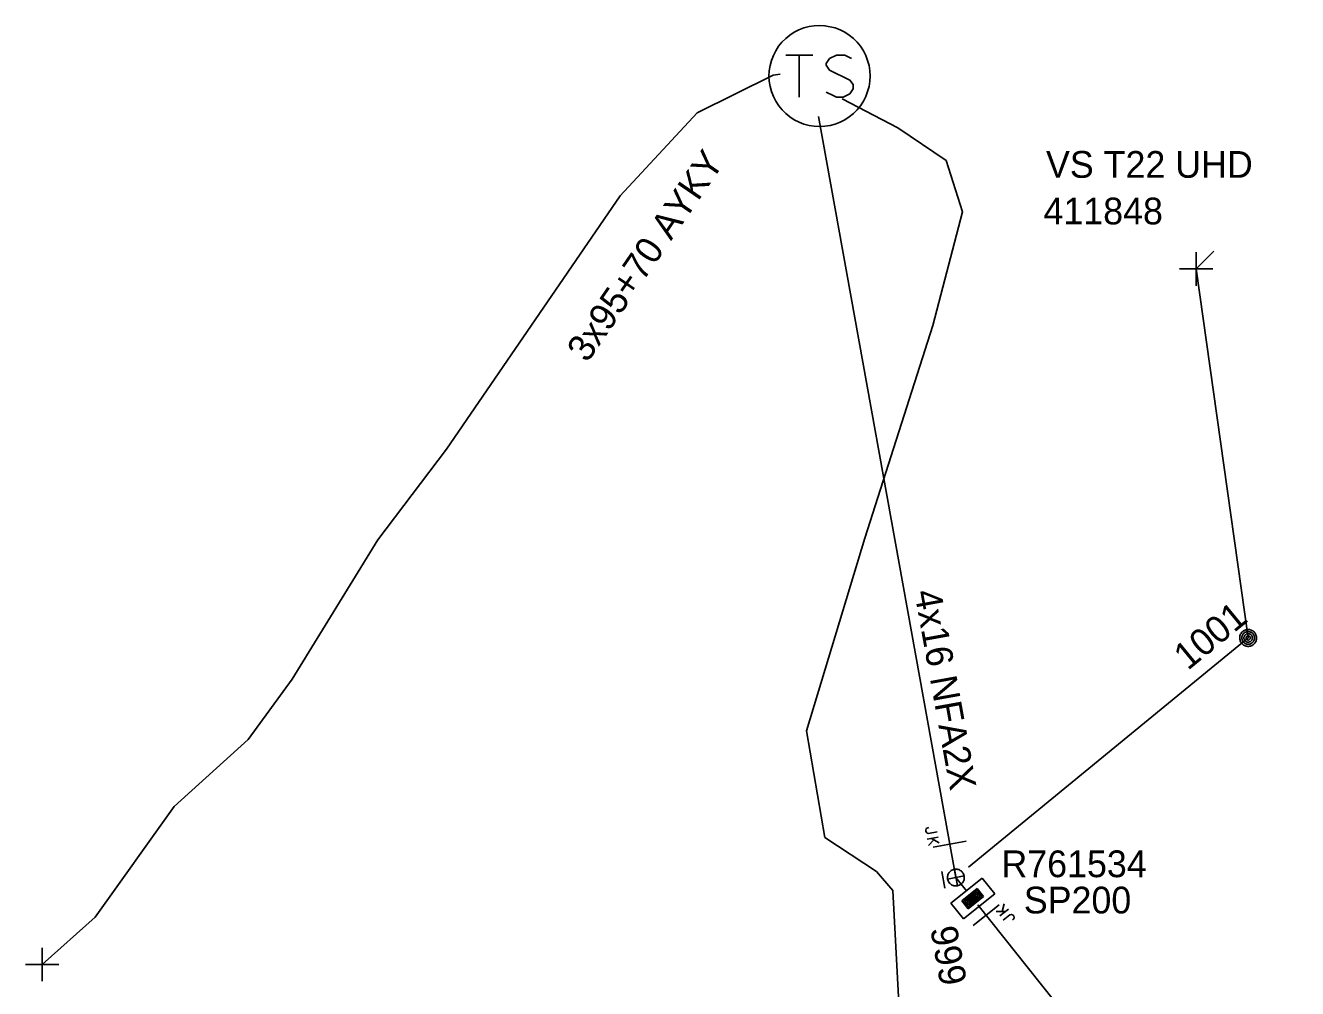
# Model space of a CAD drawing. Extents: x -540466 to -537383, y -1184038 to -1179972.
# Drawn here: x -537506.26 to -537458.71, y -1180635 to -1180599 of the extents above; entities that cross this region are included whole.
import ezdxf

# ---------------------------------------------------------------- set-up
doc = ezdxf.new("R2010")
doc.units = 0
for name, color, linetype in [('Vrstva 1', 7, 'Continuous'), ('Vrstva 13', 7, 'Continuous'), ('Vrstva 14', 7, 'Continuous'), ('Vrstva 15', 7, 'Continuous'), ('Vrstva 18', 7, 'Continuous'), ('Vrstva 2', 7, 'Continuous'), ('Vrstva 25', 7, 'Continuous'), ('Vrstva 26', 7, 'Continuous'), ('Vrstva 27', 7, 'Continuous'), ('Vrstva 28', 7, 'Continuous'), ('Vrstva 29', 7, 'Continuous'), ('Vrstva 30', 7, 'Continuous'), ('Vrstva 34', 7, 'Continuous'), ('Vrstva 50', 7, 'Continuous'), ('Vrstva 51', 7, 'Continuous'), ('Vrstva 52', 7, 'Continuous'), ('Vrstva 54', 7, 'Continuous'), ('Vrstva 6', 7, 'Continuous'), ('Vrstva 8', 7, 'Continuous')]:
    doc.layers.add(name, color=color, linetype=linetype)

# ---------------------------------------------------------------- blocks, each defined once
blk = doc.blocks.new('NN840')
at = {"layer": 'Vrstva 15'}
for points in [[(0.003, 0.619), (0.003, -0.631)], [(-0.538, -0.385), (-0.538, -0.71)], [(-0.332, -0.385), (-0.332, -0.798)], [(-0.332, -0.641), (-0.125, -0.385)], [(-0.745, -0.71), (-0.745, -0.66)], [(-0.73, -0.764), (-0.745, -0.71)], [(-0.657, -0.798), (-0.73, -0.764)], [(-0.627, -0.798), (-0.657, -0.798)], [(-0.558, -0.764), (-0.627, -0.798)], [(-0.538, -0.71), (-0.558, -0.764)], [(-0.263, -0.557), (-0.091, -0.798)]]:
    blk.add_lwpolyline(points, dxfattribs=at)
blk = doc.blocks.new('NN460')
at = {"layer": 'Vrstva 2'}
for points in [[(0.628, 0), (0.624, 0.066), (0.614, 0.132), (0.597, 0.195), (0.573, 0.257), (0.543, 0.315), (0.507, 0.371), (0.466, 0.422), (0.419, 0.468), (0.368, 0.51), (0.312, 0.546), (0.254, 0.576), (0.192, 0.6), (0.129, 0.617), (0.063, 0.627), (-0.003, 0.631), (-0.068, 0.627), (-0.133, 0.617), (-0.197, 0.6), (-0.259, 0.576), (-0.317, 0.546), (-0.373, 0.51), (-0.424, 0.468), (-0.471, 0.422), (-0.512, 0.371), (-0.548, 0.315), (-0.578, 0.257), (-0.602, 0.195), (-0.619, 0.132), (-0.629, 0.066), (-0.632, 0), (-0.629, -0.065), (-0.619, -0.131), (-0.602, -0.194), (-0.578, -0.256), (-0.548, -0.315), (-0.512, -0.37), (-0.471, -0.421), (-0.424, -0.468), (-0.373, -0.509), (-0.317, -0.545), (-0.259, -0.575), (-0.197, -0.599), (-0.133, -0.616), (-0.068, -0.626), (-0.003, -0.63), (0.063, -0.626), (0.129, -0.616), (0.192, -0.599), (0.254, -0.575), (0.313, -0.545), (0.368, -0.509), (0.419, -0.468), (0.466, -0.421), (0.507, -0.37), (0.543, -0.315), (0.573, -0.256), (0.597, -0.194), (0.614, -0.131), (0.624, -0.065), (0.628, 0)], [(0.47, 0), (0.467, 0.05), (0.46, 0.099), (0.447, 0.147), (0.429, 0.193), (0.407, 0.237), (0.38, 0.278), (0.349, 0.317), (0.314, 0.352), (0.275, 0.383), (0.234, 0.41), (0.19, 0.432), (0.144, 0.45), (0.096, 0.463), (0.047, 0.47), (-0.003, 0.473), (-0.052, 0.47), (-0.1, 0.463), (-0.148, 0.45), (-0.194, 0.432), (-0.239, 0.41), (-0.28, 0.383), (-0.319, 0.352), (-0.353, 0.317), (-0.385, 0.278), (-0.411, 0.237), (-0.434, 0.193), (-0.452, 0.147), (-0.465, 0.099), (-0.472, 0.05), (-0.475, 0), (-0.472, -0.049), (-0.465, -0.098), (-0.452, -0.146), (-0.434, -0.192), (-0.411, -0.236), (-0.385, -0.277), (-0.353, -0.316), (-0.318, -0.351), (-0.28, -0.382), (-0.239, -0.409), (-0.194, -0.431), (-0.148, -0.449), (-0.1, -0.462), (-0.052, -0.469), (-0.003, -0.472), (0.047, -0.469), (0.096, -0.462), (0.144, -0.449), (0.19, -0.431), (0.234, -0.409), (0.275, -0.382), (0.314, -0.351), (0.349, -0.316), (0.38, -0.277), (0.407, -0.236), (0.429, -0.192), (0.447, -0.146), (0.46, -0.098), (0.467, -0.049), (0.47, 0)], [(0.313, 0), (0.311, 0.033), (0.306, 0.066), (0.297, 0.098), (0.285, 0.129), (0.27, 0.158), (0.252, 0.186), (0.232, 0.211), (0.208, 0.234), (0.183, 0.255), (0.155, 0.273), (0.126, 0.288), (0.095, 0.3), (0.063, 0.309), (0.03, 0.314), (-0.003, 0.315), (-0.035, 0.314), (-0.068, 0.309), (-0.1, 0.3), (-0.13, 0.288), (-0.16, 0.273), (-0.187, 0.255), (-0.213, 0.234), (-0.237, 0.211), (-0.257, 0.186), (-0.275, 0.158), (-0.29, 0.129), (-0.302, 0.098), (-0.31, 0.066), (-0.316, 0.033), (-0.317, 0), (-0.316, -0.033), (-0.31, -0.065), (-0.302, -0.097), (-0.29, -0.128), (-0.275, -0.157), (-0.257, -0.185), (-0.237, -0.21), (-0.213, -0.234), (-0.187, -0.254), (-0.16, -0.272), (-0.13, -0.287), (-0.1, -0.299), (-0.068, -0.308), (-0.035, -0.313), (-0.003, -0.315), (0.03, -0.313), (0.063, -0.308), (0.095, -0.299), (0.126, -0.287), (0.155, -0.272), (0.183, -0.254), (0.208, -0.234), (0.232, -0.21), (0.252, -0.185), (0.27, -0.157), (0.285, -0.128), (0.297, -0.097), (0.306, -0.065), (0.311, -0.032), (0.313, 0)], [(0.155, 0), (0.154, 0.017), (0.152, 0.033), (0.147, 0.049), (0.142, 0.064), (0.134, 0.079), (0.125, 0.093), (0.115, 0.106), (0.103, 0.118), (0.09, 0.128), (0.076, 0.137), (0.062, 0.144), (0.046, 0.15), (0.03, 0.154), (0.014, 0.157), (-0.003, 0.158), (-0.019, 0.157), (-0.035, 0.154), (-0.051, 0.15), (-0.066, 0.144), (-0.081, 0.137), (-0.095, 0.128), (-0.108, 0.118), (-0.119, 0.106), (-0.13, 0.093), (-0.139, 0.079), (-0.146, 0.064), (-0.152, 0.049), (-0.156, 0.033), (-0.159, 0.017), (-0.16, 0), (-0.159, -0.016), (-0.156, -0.032), (-0.152, -0.048), (-0.146, -0.064), (-0.139, -0.078), (-0.13, -0.092), (-0.119, -0.105), (-0.108, -0.117), (-0.095, -0.127), (-0.081, -0.136), (-0.066, -0.143), (-0.051, -0.149), (-0.035, -0.153), (-0.019, -0.156), (-0.003, -0.157), (0.014, -0.156), (0.03, -0.153), (0.046, -0.149), (0.062, -0.143), (0.076, -0.136), (0.09, -0.127), (0.103, -0.117), (0.115, -0.105), (0.125, -0.092), (0.134, -0.078), (0.142, -0.064), (0.147, -0.048), (0.152, -0.032), (0.154, -0.016), (0.155, 0)]]:
    blk.add_lwpolyline(points, dxfattribs=at)
blk = doc.blocks.new('NN800')
at = {"layer": 'Vrstva 1'}
for points in [[(-0.442, 0.442), (0.442, -0.442)], [(-0.442, -0.442), (0.442, 0.442)]]:
    blk.add_lwpolyline(points, dxfattribs=at)
blk = doc.blocks.new('NN620')
at = {"layer": 'Vrstva 8'}
for points in [[(0.752, 0.004), (-0.748, 0.004)], [(-0.748, 0.004), (-0.748, -0.746)], [(0.752, -0.746), (0.752, 0.004)], [(0.368, -0.18), (-0.376, -0.18)], [(-0.376, -0.18), (-0.376, -0.558)], [(0.321, -0.227), (-0.329, -0.227)], [(-0.329, -0.227), (-0.329, -0.51)], [(0.274, -0.274), (-0.281, -0.274)], [(-0.281, -0.274), (-0.281, -0.463)], [(-0.281, -0.463), (0.274, -0.463)], [(0.227, -0.321), (-0.234, -0.321)], [(-0.234, -0.321), (-0.234, -0.416)], [(-0.234, -0.416), (0.227, -0.416)], [(-0.193, -0.369), (0.185, -0.369)], [(0.227, -0.416), (0.227, -0.321)], [(0.274, -0.463), (0.274, -0.274)], [(0.321, -0.51), (0.321, -0.227)], [(0.368, -0.558), (0.368, -0.18)], [(-0.748, -0.746), (0.752, -0.746)], [(-0.376, -0.558), (0.368, -0.558)], [(-0.329, -0.51), (0.321, -0.51)]]:
    blk.add_lwpolyline(points, dxfattribs=at)
blk = doc.blocks.new('NN610')
at = {"layer": 'Vrstva 6'}
for points in [[(1.883, -0.001), (1.872, 0.196), (1.841, 0.392), (1.79, 0.583), (1.718, 0.768), (1.629, 0.943), (1.521, 1.109), (1.397, 1.263), (1.257, 1.403), (1.103, 1.527), (0.937, 1.635), (0.761, 1.725), (0.577, 1.796), (0.19, 1.878), (0.19, 1.878), (-0.007, 1.889), (-0.205, 1.878), (-0.401, 1.847), (-0.591, 1.796), (-0.777, 1.725), (-0.952, 1.635), (-1.118, 1.527), (-1.272, 1.403), (-1.412, 1.263), (-1.536, 1.109), (-1.644, 0.943), (-1.734, 0.768), (-1.805, 0.583), (-1.856, 0.392), (-1.887, 0.196), (-1.898, -0.001), (-1.887, -0.199), (-1.856, -0.395), (-1.805, -0.585), (-1.734, -0.77), (-1.644, -0.946), (-1.536, -1.112), (-1.411, -1.266), (-1.272, -1.405), (-1.118, -1.53), (-0.952, -1.638), (-0.776, -1.728), (-0.591, -1.799), (-0.401, -1.85), (-0.205, -1.881), (-0.007, -1.892), (0.19, -1.881), (0.385, -1.85), (0.577, -1.799), (0.761, -1.728), (0.937, -1.638), (1.103, -1.53), (1.257, -1.405), (1.397, -1.266), (1.521, -1.112), (1.629, -0.946), (1.718, -0.77), (1.79, -0.585), (1.841, -0.395), (1.872, -0.199), (1.883, -0.001)], [(-1.269, 0.782), (-0.261, 0.782)], [(-0.765, 0.782), (-0.765, -0.792)], [(1.188, 0.656), (0.936, 0.782), (0.621, 0.782), (0.369, 0.656), (0.243, 0.468), (0.243, 0.404), (0.369, 0.216), (1.125, -0.162), (1.251, -0.32), (1.251, -0.478), (1.125, -0.666), (0.873, -0.792), (0.621, -0.792), (0.495, -0.73), (0.243, -0.604)]]:
    blk.add_lwpolyline(points, dxfattribs=at)
blk = doc.blocks.new('NN410')
at = {"layer": 'Vrstva 2'}
for points in [[(0.005, 0.632), (-0.061, 0.628), (-0.126, 0.618), (-0.19, 0.601), (-0.251, 0.577), (-0.31, 0.547), (-0.365, 0.511), (-0.416, 0.47), (-0.463, 0.423), (-0.505, 0.372), (-0.541, 0.317), (-0.57, 0.258), (-0.594, 0.196), (-0.611, 0.133), (-0.621, 0.068), (-0.625, 0.002), (-0.621, -0.064), (-0.611, -0.129), (-0.594, -0.193), (-0.57, -0.254), (-0.541, -0.313), (-0.505, -0.368), (-0.463, -0.42), (-0.416, -0.466), (-0.365, -0.508), (-0.31, -0.544), (-0.251, -0.574), (-0.19, -0.597), (-0.126, -0.614), (-0.061, -0.625), (0.005, -0.628), (0.071, -0.625), (0.136, -0.614), (0.2, -0.597), (0.261, -0.574), (0.32, -0.544), (0.375, -0.508), (0.427, -0.466), (0.473, -0.42), (0.515, -0.368), (0.55, -0.313), (0.581, -0.254), (0.604, -0.193), (0.621, -0.129), (0.632, -0.064), (0.635, 0.002), (0.632, 0.068), (0.621, 0.133), (0.604, 0.196), (0.58, 0.258), (0.55, 0.317), (0.515, 0.372), (0.473, 0.423), (0.427, 0.47), (0.375, 0.511), (0.32, 0.547), (0.261, 0.577), (0.2, 0.601), (0.136, 0.618), (0.071, 0.628), (0.005, 0.632)], [(0.004, -0.631), (0.004, 0.629)], [(0.958, -0.631), (0.958, 0.629)], [(-0.626, -0.001), (0.633, -0.001)]]:
    blk.add_lwpolyline(points, dxfattribs=at)
blk = doc.blocks.new('NN510')
at = {"layer": 'Vrstva 2'}
blk.add_lwpolyline([(0.001, 0.002), (0.001, 0.939)], dxfattribs=at)

msp = doc.modelspace()

# ---------------------------------------------------------------- linework, layer by layer
at = {"layer": 'Vrstva 50'}
msp.add_lwpolyline([(-537476.621, -1180602.404), (-537471.479, -1180630.847), (-537471.081, -1180631.347)], dxfattribs=at)
at = {"layer": 'Vrstva 52'}
for points in [[(-537478.043, -1180600.816), (-537478.316, -1180600.862), (-537481.145, -1180602.264), (-537484.029, -1180605.364), (-537490.514, -1180614.834), (-537493.09, -1180618.224), (-537496.285, -1180623.429), (-537497.937, -1180625.69), (-537500.696, -1180628.194), (-537503.652, -1180632.327), (-537505.631, -1180634.101)], [(-537475.729, -1180601.74), (-537473.65, -1180602.83), (-537471.84, -1180604.05), (-537471.24, -1180605.97), (-537472.34, -1180610.21), (-537474.88, -1180618.16), (-537477.06, -1180625.37), (-537476.38, -1180629.35), (-537474.45, -1180630.62), (-537473.84, -1180631.33), (-537473.3, -1180641.39), (-537472.18, -1180654.43), (-537471.67, -1180655.81), (-537470.45, -1180660.74), (-537469.79, -1180662.87), (-537469.862, -1180662.98)], [(-537470.662, -1180631.873), (-537458.712, -1180646.885)]]:
    msp.add_lwpolyline(points, dxfattribs=at)
at = {"layer": 'Vrstva 54'}
msp.add_lwpolyline([(-537471.01, -1180630.462), (-537460.558, -1180621.891), (-537462.5, -1180608.103)], dxfattribs=at)

# ---------------------------------------------------------------- block references
at = {"layer": 'Vrstva 13', "rotation": -45.009741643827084}
msp.add_blockref('NN510', (-537462.501, -1180608.103), dxfattribs=at)
at = {"layer": 'Vrstva 13', "yscale": 0.5000000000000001}
for name, p, xscale, rotation in [('NN460', (-537460.558, -1180621.892), 0.5000000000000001, 39.35419993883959), ('NN410', (-537471.479, -1180630.847), 0.49999999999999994, -169.6218472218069)]:
    msp.add_blockref(name, p, dxfattribs=dict(at, xscale=xscale, rotation=rotation))
at = {"layer": 'Vrstva 18'}
for p, rotation in [((-537471.705, -1180629.6), -79.75271346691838), ((-537470.352, -1180632.263), 128.521460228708)]:
    msp.add_blockref('NN840', p, dxfattribs=dict(at, rotation=rotation))
at = {"layer": 'Vrstva 25', "rotation": 0.004327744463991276}
msp.add_blockref('NN610', (-537476.569, -1180600.89), dxfattribs=at)
at = {"layer": 'Vrstva 28', "rotation": 38.521460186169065}
msp.add_blockref('NN620', (-537471.081, -1180631.347), dxfattribs=at)
at = {"layer": 'Vrstva 34', "rotation": 45}
for p in [(-537462.5, -1180608.103), (-537505.631, -1180634.101)]:
    msp.add_blockref('NN800', p, dxfattribs=at)

# ---------------------------------------------------------------- texts
at = {"layer": 'Vrstva 14'}
for s, rotation, p in [('1001', 39.354, (-537462.814, -1180623.131)), ('999', 280.247, (-537472.444, -1180632.753))]:
    msp.add_text(s, height=1, rotation=rotation, dxfattribs=at).set_placement(p)
at = {"layer": 'Vrstva 26'}
msp.add_text('411848', height=1, dxfattribs=at).set_placement((-537468.207, -1180606.437))
at = {"layer": 'Vrstva 27'}
msp.add_text('VS T22 UHD', height=1, dxfattribs=at).set_placement((-537468.114, -1180604.695))
at = {"layer": 'Vrstva 29'}
msp.add_text('R761534', height=1, dxfattribs=at).set_placement((-537469.779, -1180630.835))
at = {"layer": 'Vrstva 30'}
msp.add_text('SP200', height=1, dxfattribs=at).set_placement((-537468.943, -1180632.19))
at = {"layer": 'Vrstva 51'}
msp.add_text('4x16 NFA2X', height=1, rotation=280.247, dxfattribs=at).set_placement((-537473.039, -1180620.174))
at = {"layer": 'Vrstva 54'}
msp.add_text('3x95+70 AYKY', height=1, rotation=55.597, dxfattribs=at).set_placement((-537485.258, -1180611.639))

doc.saveas('drawing.dxf')
